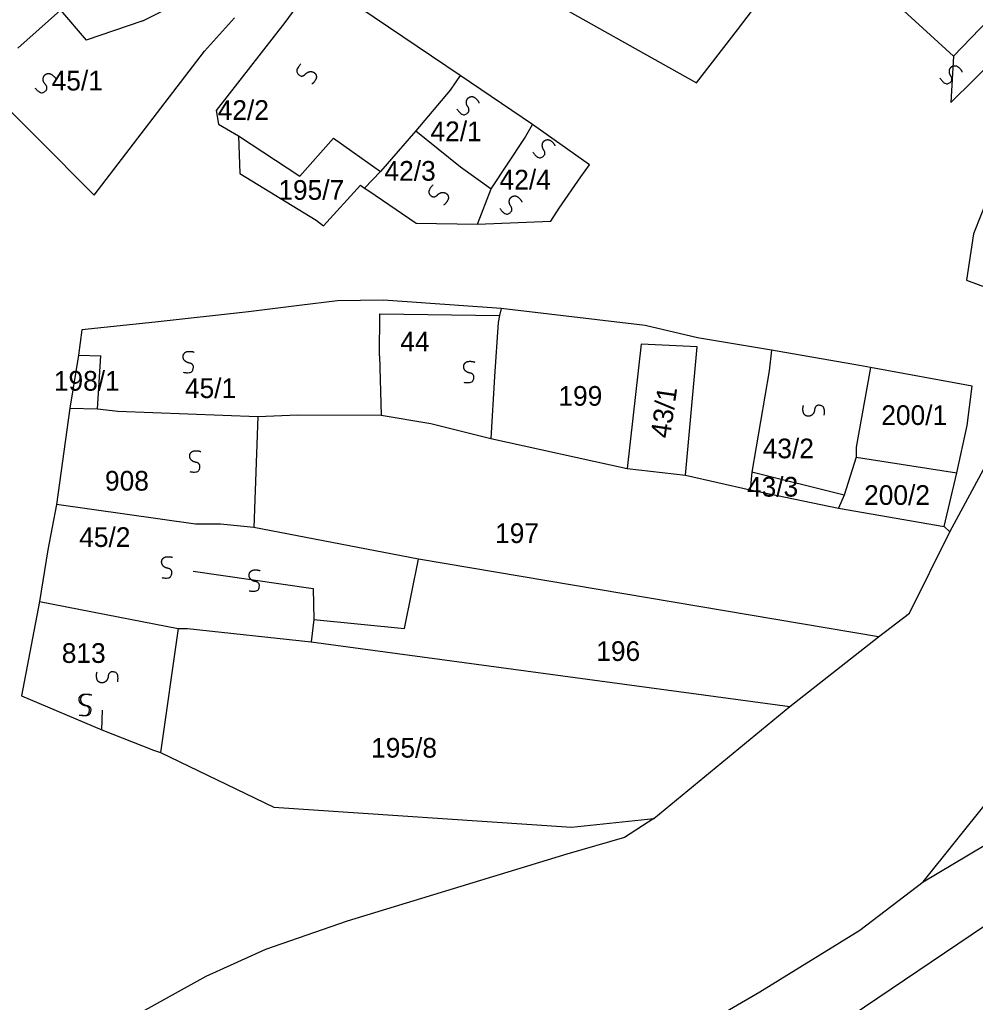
# Model space of a CAD drawing. Extents: x -581999 to -572728, y -1219553 to -1212032.
# Drawn here: x -577205.2 to -577108.1, y -1215689.6 to -1215589.8 of the extents above; entities that cross this region are included whole.
import ezdxf

# ---------------------------------------------------------------- set-up
doc = ezdxf.new("R2010")
doc.units = 0
for name, color, linetype in [('Vrstva 1', 7, 'Continuous'), ('Vrstva 2', 7, 'Continuous'), ('Vrstva 4', 7, 'Continuous'), ('Vrstva 6', 7, 'Continuous')]:
    doc.layers.add(name, color=color, linetype=linetype)

msp = doc.modelspace()

# ---------------------------------------------------------------- linework, layer by layer
at = {"layer": 'Vrstva 1'}
for p, q in [((-577192.67, -1215589.953), (-577198.395, -1215591.906)), ((-577142.018, -1215622.799), (-577143.456, -1215635.401)), ((-577199.197, -1215623.911), (-577196.931, -1215623.988)), ((-577197.266, -1215629.369), (-577196.931, -1215623.988)), ((-577120.189, -1215634.266), (-577121.417, -1215638.114)), ((-577121.417, -1215638.114), (-577130.773, -1215635.776)), ((-577130.955, -1215637.6), (-577121.983, -1215639.459)), ((-577121.417, -1215638.114), (-577121.983, -1215639.459)), ((-577121.983, -1215639.459), (-577111.252, -1215641.309)), ((-577111.252, -1215641.309), (-577110.657, -1215641.833)), ((-577128.149, -1215696.029), (-577076.81, -1215661.418)), ((-577140.737, -1215670.972), (-577143.714, -1215672.904)), ((-577143.714, -1215672.904), (-577149.59, -1215674.592)), ((-577149.59, -1215674.592), (-577171.912, -1215681.412)), ((-577119.816, -1215682.305), (-577113.388, -1215677.386)), ((-577171.912, -1215681.412), (-577180.195, -1215684.26)), ((-577129.984, -1215688.561), (-577119.816, -1215682.305)), ((-577180.195, -1215684.26), (-577186.255, -1215687.027)), ((-577186.255, -1215687.027), (-577194.016, -1215691.314)), ((-577138.1, -1215693.295), (-577129.984, -1215688.561))]:
    msp.add_line(p, q, dxfattribs=at)
for points in [[(-577132.258, -1215590.868), (-577128.758, -1215586.27), (-577127.887, -1215585.118), (-577136.184, -1215576.819)], [(-577098.66, -1215581.403), (-577110.305, -1215593.519)], [(-577174.976, -1215585.637), (-577178.221, -1215590.107)], [(-577160.402, -1215595.482), (-577174.976, -1215585.637)], [(-577116.521, -1215587.835), (-577110.305, -1215593.519)], [(-577201.006, -1215588.854), (-577205.348, -1215592.739)], [(-577201.006, -1215588.854), (-577198.395, -1215591.906)], [(-577192.67, -1215589.953), (-577189.999, -1215588.642)], [(-577150.188, -1215588.526), (-577140.092, -1215594.176)], [(-577186.406, -1215593.023), (-577183.338, -1215589.633)], [(-577178.221, -1215590.107), (-577185.22, -1215599.043), (-577184.975, -1215600.454), (-577182.952, -1215601.623)], [(-577140.092, -1215594.176), (-577136.394, -1215596.238), (-577132.258, -1215590.868)], [(-577197.589, -1215607.67), (-577186.406, -1215593.023)], [(-577209.264, -1215595.962), (-577197.589, -1215607.67)], [(-577160.402, -1215595.482), (-577161.428, -1215596.972)], [(-577153.076, -1215600.487), (-577160.402, -1215595.482)], [(-577161.428, -1215596.972), (-577164.924, -1215601.108)], [(-577091.389, -1215599.509), (-577092.839, -1215602.786), (-577094.628, -1215604.483), (-577097.26, -1215606.46), (-577099.971, -1215606.261), (-577103.987, -1215605.585), (-577105.765, -1215605.862), (-577106.714, -1215607.656), (-577108.266, -1215611.581)], [(-577157.264, -1215607.026), (-577153.874, -1215601.91), (-577153.076, -1215600.487)], [(-577151.196, -1215610.283), (-577150.353, -1215608.974), (-577148.174, -1215605.778), (-577147.265, -1215604.573), (-577153.076, -1215600.487)], [(-577182.952, -1215601.623), (-577182.807, -1215605.44), (-577175.054, -1215610.198), (-577174.296, -1215610.781), (-577170.546, -1215606.646), (-577170.125, -1215606.938)], [(-577182.952, -1215601.623), (-577176.702, -1215605.714), (-577173.268, -1215601.872)], [(-577173.268, -1215601.872), (-577168.505, -1215605.243)], [(-577164.924, -1215601.108), (-577168.505, -1215605.243)], [(-577164.924, -1215601.108), (-577160.38, -1215604.775)], [(-577160.38, -1215604.775), (-577157.264, -1215607.026)], [(-577168.505, -1215605.243), (-577170.125, -1215606.938)], [(-577170.125, -1215606.938), (-577169.704, -1215607.23), (-577164.902, -1215610.483)], [(-577158.642, -1215610.588), (-577157.264, -1215607.026)], [(-577164.902, -1215610.483), (-577158.642, -1215610.588)], [(-577158.642, -1215610.588), (-577151.196, -1215610.283)], [(-577108.266, -1215611.581), (-577108.99, -1215616.282)], [(-577108.99, -1215616.282), (-577106.864, -1215617.058), (-577104.916, -1215619.241), (-577103.996, -1215621.326), (-577103.388, -1215628.371)], [(-577176.761, -1215618.861), (-577181.926, -1215619.506)], [(-577168.212, -1215618.311), (-577172.866, -1215618.377), (-577176.761, -1215618.861)], [(-577156.262, -1215619.169), (-577168.212, -1215618.311)], [(-577181.926, -1215619.506), (-577191.411, -1215620.551)], [(-577168.619, -1215623.957), (-577168.59, -1215619.698)], [(-577168.59, -1215619.698), (-577156.407, -1215619.88)], [(-577156.407, -1215619.88), (-577156.552, -1215620.592), (-577156.927, -1215626.064)], [(-577156.262, -1215619.169), (-577156.407, -1215619.88)], [(-577141.639, -1215620.88), (-577156.262, -1215619.169)], [(-577191.411, -1215620.551), (-577198.841, -1215621.34)], [(-577128.801, -1215623.414), (-577136.319, -1215622.143), (-577141.639, -1215620.88)], [(-577198.841, -1215621.34), (-577199.197, -1215623.911)], [(-577137.541, -1215636.084), (-577136.343, -1215623.057), (-577142.018, -1215622.799)], [(-577199.197, -1215623.911), (-577200.077, -1215629.3)], [(-577128.801, -1215623.414), (-577129.011, -1215625.499)], [(-577119.846, -1215624.938), (-577128.801, -1215623.414)], [(-577168.619, -1215623.957), (-577168.459, -1215630.005)], [(-577129.011, -1215625.499), (-577130.773, -1215635.776)], [(-577118.723, -1215625.147), (-577120.182, -1215633.252)], [(-577118.723, -1215625.147), (-577119.846, -1215624.938)], [(-577108.924, -1215631.043), (-577108.389, -1215627.065), (-577118.723, -1215625.147)], [(-577156.927, -1215626.064), (-577157.308, -1215632.367)], [(-577110.657, -1215641.833), (-577103.388, -1215628.371)], [(-577200.077, -1215629.3), (-577201.409, -1215639.084)], [(-577200.077, -1215629.3), (-577197.266, -1215629.369), (-577195.194, -1215629.581)], [(-577195.194, -1215629.581), (-577180.981, -1215630.128)], [(-577180.981, -1215630.128), (-577181.394, -1215641.407)], [(-577180.981, -1215630.128), (-577176.919, -1215629.976)], [(-577176.919, -1215629.976), (-577168.459, -1215630.005)], [(-577168.459, -1215630.005), (-577163.388, -1215630.853)], [(-577163.388, -1215630.853), (-577157.308, -1215632.367)], [(-577109.972, -1215635.848), (-577108.924, -1215631.043)], [(-577157.308, -1215632.367), (-577143.456, -1215635.401)], [(-577120.182, -1215633.252), (-577120.189, -1215634.266)], [(-577120.189, -1215634.266), (-577109.972, -1215635.848)], [(-577143.456, -1215635.401), (-577137.541, -1215636.084)], [(-577130.773, -1215635.776), (-577130.955, -1215637.6)], [(-577111.252, -1215641.309), (-577109.972, -1215635.848)], [(-577137.541, -1215636.084), (-577130.955, -1215637.6)], [(-577201.409, -1215639.084), (-577202.296, -1215643.664), (-577203.151, -1215648.91)], [(-577187.314, -1215641.054), (-577201.409, -1215639.084)], [(-577113.388, -1215677.386), (-577100.259, -1215661.022), (-577088.978, -1215648.034), (-577080.596, -1215639.112)], [(-577184.777, -1215641.063), (-577187.314, -1215641.054)], [(-577181.394, -1215641.407), (-577184.777, -1215641.063)], [(-577164.665, -1215644.616), (-577181.394, -1215641.407)], [(-577117.917, -1215652.503), (-577114.772, -1215650.109), (-577110.657, -1215641.833)], [(-577175.29, -1215650.761), (-577166.066, -1215651.666), (-577164.665, -1215644.616)], [(-577117.917, -1215652.503), (-577164.665, -1215644.616)], [(-577203.151, -1215648.91), (-577204.989, -1215658.524), (-577196.803, -1215661.952)], [(-577203.151, -1215648.91), (-577195.16, -1215650.483)], [(-577195.16, -1215650.483), (-577189.076, -1215651.665)], [(-577175.29, -1215650.761), (-577175.549, -1215653.038)], [(-577189.076, -1215651.665), (-577190.85, -1215664.264)], [(-577189.076, -1215651.665), (-577188.112, -1215651.659)], [(-577188.112, -1215651.659), (-577175.549, -1215653.038)], [(-577126.929, -1215659.602), (-577117.917, -1215652.503)], [(-577175.549, -1215653.038), (-577126.929, -1215659.602)], [(-577113.388, -1215677.386), (-577073.922, -1215653.894), (-577076.81, -1215661.418), (-577079.377, -1215667.136)], [(-577140.737, -1215670.972), (-577126.929, -1215659.602)], [(-577196.803, -1215661.952), (-577191.572, -1215664.043), (-577190.85, -1215664.264)], [(-577190.85, -1215664.264), (-577179.342, -1215669.804), (-577149.114, -1215671.857), (-577140.737, -1215670.972)]]:
    msp.add_lwpolyline(points, dxfattribs=at)
at = {"layer": 'Vrstva 4'}
for p, q in [((-577110.572, -1215598.244), (-577094.818, -1215582.707)), ((-577110.305, -1215593.519), (-577110.572, -1215598.244)), ((-577196.803, -1215661.952), (-577196.763, -1215659.977))]:
    msp.add_line(p, q, dxfattribs=at)
msp.add_lwpolyline([(-577187.541, -1215645.85), (-577175.335, -1215647.604), (-577175.29, -1215650.761)], dxfattribs=at)
at = {"layer": 'Vrstva 6'}
for points in [[(-577176.596, -1215594.33), (-577177.183, -1215594.952), (-577176.728, -1215595.561), (-577176.322, -1215595.549), (-577176.036, -1215595.244), (-577175.73, -1215595.09), (-577175.43, -1215595.106), (-577175.223, -1215595.208), (-577175.047, -1215595.411), (-577175.002, -1215595.775), (-577175.337, -1215596.287), (-577175.495, -1215596.379)], [(-577111.674, -1215595.766), (-577111.194, -1215596.473), (-577110.5, -1215596.162), (-577110.423, -1215595.762), (-577110.659, -1215595.417), (-577110.744, -1215595.085), (-577110.662, -1215594.795), (-577110.518, -1215594.615), (-577110.282, -1215594.487), (-577109.917, -1215594.523), (-577109.49, -1215594.962), (-577109.435, -1215595.135)], [(-577203.619, -1215596.771), (-577203.043, -1215597.403), (-577202.401, -1215596.996), (-577202.382, -1215596.59), (-577202.665, -1215596.282), (-577202.795, -1215595.965), (-577202.756, -1215595.667), (-577202.639, -1215595.468), (-577202.423, -1215595.308), (-577202.057, -1215595.291), (-577201.572, -1215595.664), (-577201.492, -1215595.829)], [(-577160.741, -1215598.907), (-577160.261, -1215599.614), (-577159.567, -1215599.303), (-577159.49, -1215598.903), (-577159.726, -1215598.558), (-577159.811, -1215598.226), (-577159.729, -1215597.936), (-577159.585, -1215597.756), (-577159.349, -1215597.628), (-577158.984, -1215597.664), (-577158.557, -1215598.103), (-577158.502, -1215598.276)], [(-577153.028, -1215603.279), (-577152.548, -1215603.986), (-577151.854, -1215603.675), (-577151.777, -1215603.275), (-577152.013, -1215602.93), (-577152.098, -1215602.598), (-577152.016, -1215602.308), (-577151.872, -1215602.128), (-577151.636, -1215602), (-577151.271, -1215602.036), (-577150.844, -1215602.475), (-577150.789, -1215602.648)], [(-577163.182, -1215606.606), (-577163.769, -1215607.228), (-577163.314, -1215607.837), (-577162.908, -1215607.825), (-577162.622, -1215607.52), (-577162.316, -1215607.366), (-577162.016, -1215607.382), (-577161.809, -1215607.484), (-577161.633, -1215607.687), (-577161.588, -1215608.051), (-577161.923, -1215608.563), (-577162.081, -1215608.655)], [(-577156.381, -1215608.997), (-577155.901, -1215609.704), (-577155.207, -1215609.393), (-577155.13, -1215608.993), (-577155.366, -1215608.648), (-577155.451, -1215608.316), (-577155.369, -1215608.026), (-577155.225, -1215607.846), (-577154.989, -1215607.718), (-577154.624, -1215607.754), (-577154.197, -1215608.193), (-577154.142, -1215608.366)], [(-577188.56, -1215625.643), (-577187.719, -1215625.795), (-577187.456, -1215625.081), (-577187.688, -1215624.747), (-577188.1, -1215624.674), (-577188.396, -1215624.502), (-577188.546, -1215624.241), (-577188.574, -1215624.012), (-577188.5, -1215623.754), (-577188.219, -1215623.518), (-577187.607, -1215623.52), (-577187.444, -1215623.602)], [(-577160.057, -1215626.653), (-577159.216, -1215626.805), (-577158.953, -1215626.091), (-577159.185, -1215625.757), (-577159.597, -1215625.684), (-577159.893, -1215625.512), (-577160.043, -1215625.251), (-577160.071, -1215625.022), (-577159.997, -1215624.764), (-577159.716, -1215624.528), (-577159.104, -1215624.53), (-577158.941, -1215624.612)], [(-577123.429, -1215629.999), (-577123.334, -1215629.148), (-577124.064, -1215628.936), (-577124.381, -1215629.19), (-577124.426, -1215629.606), (-577124.577, -1215629.913), (-577124.826, -1215630.08), (-577125.053, -1215630.124), (-577125.316, -1215630.068), (-577125.571, -1215629.804), (-577125.611, -1215629.194), (-577125.541, -1215629.025)], [(-577187.89, -1215635.734), (-577187.049, -1215635.886), (-577186.786, -1215635.172), (-577187.018, -1215634.838), (-577187.43, -1215634.765), (-577187.726, -1215634.593), (-577187.876, -1215634.332), (-577187.904, -1215634.103), (-577187.83, -1215633.845), (-577187.549, -1215633.609), (-577186.937, -1215633.611), (-577186.774, -1215633.693)], [(-577190.74, -1215646.497), (-577189.899, -1215646.649), (-577189.636, -1215645.935), (-577189.868, -1215645.601), (-577190.28, -1215645.528), (-577190.576, -1215645.356), (-577190.726, -1215645.095), (-577190.754, -1215644.866), (-577190.68, -1215644.608), (-577190.399, -1215644.372), (-577189.787, -1215644.374), (-577189.624, -1215644.456)], [(-577181.854, -1215647.842), (-577181.013, -1215647.994), (-577180.75, -1215647.28), (-577180.982, -1215646.946), (-577181.394, -1215646.873), (-577181.69, -1215646.701), (-577181.84, -1215646.44), (-577181.868, -1215646.211), (-577181.794, -1215645.953), (-577181.513, -1215645.717), (-577180.901, -1215645.719), (-577180.738, -1215645.801)], [(-577195.191, -1215657.075), (-577195.096, -1215656.224), (-577195.826, -1215656.012), (-577196.143, -1215656.266), (-577196.188, -1215656.682), (-577196.339, -1215656.989), (-577196.588, -1215657.156), (-577196.815, -1215657.2), (-577197.078, -1215657.144), (-577197.333, -1215656.88), (-577197.373, -1215656.27), (-577197.303, -1215656.101)], [(-577199.123, -1215660.456), (-577198.282, -1215660.608), (-577198.019, -1215659.894), (-577198.251, -1215659.56), (-577198.663, -1215659.487), (-577198.959, -1215659.315), (-577199.109, -1215659.054), (-577199.137, -1215658.825), (-577199.063, -1215658.567), (-577198.782, -1215658.331), (-577198.17, -1215658.333), (-577198.007, -1215658.415)], [(-577198.956, -1215660.456), (-577198.115, -1215660.608), (-577197.852, -1215659.894), (-577198.084, -1215659.56), (-577198.496, -1215659.487), (-577198.792, -1215659.315), (-577198.942, -1215659.054), (-577198.97, -1215658.825), (-577198.896, -1215658.567), (-577198.615, -1215658.331), (-577198.003, -1215658.333), (-577197.84, -1215658.415)]]:
    msp.add_open_spline(points, degree=2, dxfattribs=at)

# ---------------------------------------------------------------- texts
at = {"layer": 'Vrstva 2'}
for s, p in [('45/1', (-577201.919, -1215597.021)), ('42/2', (-577185.052, -1215600.01)), ('42/1', (-577163.43, -1215602.171)), ('42/3', (-577168.104, -1215606.185)), ('42/4', (-577156.413, -1215607.079)), ('195/7', (-577178.89, -1215608.123)), ('44', (-577166.5, -1215623.522)), ('198/1', (-577201.692, -1215627.51)), ('45/1', (-577188.38, -1215628.26)), ('199', (-577150.438, -1215629.043)), ('200/1', (-577117.636, -1215630.996)), ('43/2', (-577129.685, -1215634.378)), ('908', (-577196.502, -1215637.663)), ('43/3', (-577131.283, -1215638.273)), ('200/2', (-577119.383, -1215639.114)), ('45/2', (-577199.117, -1215643.385)), ('197', (-577156.867, -1215642.986)), ('813', (-577200.89, -1215655.164)), ('196', (-577146.591, -1215654.965)), ('195/8', (-577169.462, -1215664.784))]:
    msp.add_text(s, height=2, dxfattribs=at).set_placement(p)
msp.add_text('43/1', height=2, rotation=81.61971, dxfattribs=at).set_placement((-577139.118, -1215632.421))

doc.saveas('drawing.dxf')
